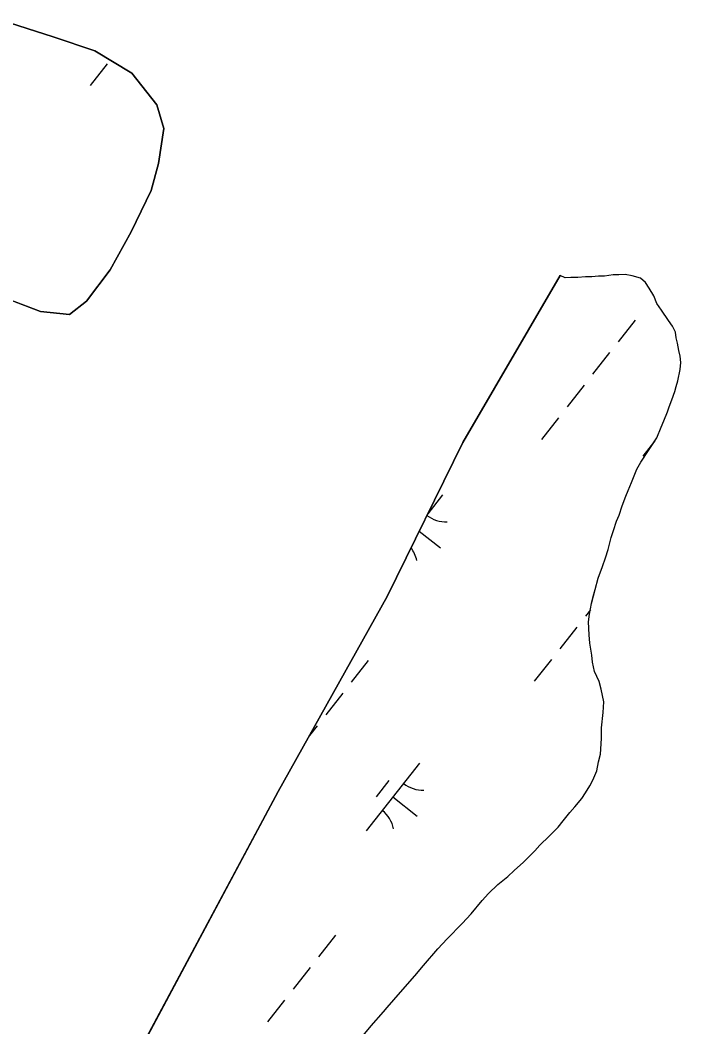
# Model space of a CAD drawing. Extents: x 3896831 to 3918110, y 171006 to 193349.
# Drawn here: x 3913188 to 3913572, y 182977 to 183561 of the extents above; entities that cross this region are included whole.
import ezdxf

# ---------------------------------------------------------------- set-up
doc = ezdxf.new("R2010")
doc.units = 0
doc.layers.add('V-TOPO-SHOR', color=7, linetype='Continuous')
doc.layers.add('V-WETL-SWMP', color=7, linetype='Continuous')

msp = doc.modelspace()

# ---------------------------------------------------------------- linework, layer by layer
at = {"layer": 'V-TOPO-SHOR'}
for points in [[(3913173.79, 183402.02), (3913200.25, 183391.99), (3913217.12, 183390.31), (3913226.94, 183398.09), (3913240.7, 183416.16), (3913252.96, 183438.25), (3913264.47, 183462.16), (3913268.73, 183477.95), (3913271.85, 183498.13), (3913267.7, 183512.01), (3913253.25, 183530.2), (3913231.89, 183543.2), (3913207.64, 183551.41), (3913177.51, 183561.04)], [(3913020.11, 182549.68), (3913059.81, 182617.8), (3913129.88, 182730.88), (3913232.65, 182916.42), (3913338.25, 183113.7), (3913401.36, 183226.72), (3913445.26, 183316.12), (3913501.88, 183412.97)], [(3913569.13, 183376.71), (3913568.74, 183380.01), (3913566.87, 183383.65), (3913564.65, 183386.93), (3913560.56, 183392.76), (3913557.97, 183396.76), (3913556.1, 183401.14), (3913553.49, 183405.52), (3913551.27, 183408.79), (3913548.31, 183411.33), (3913543.54, 183412.75), (3913539.5, 183413.45), (3913535.84, 183413.42), (3913532.54, 183413.39), (3913527.42, 183412.61), (3913524.12, 183412.58), (3913520.1, 183412.18), (3913516.44, 183412.15), (3913512.04, 183411.74), (3913508.01, 183411.71), (3913504.72, 183411.68), (3913501.88, 183412.97)], [(3913456.61, 183050.42), (3913460.24, 183054.48), (3913465.69, 183059.66), (3913471.51, 183064.47), (3913475.14, 183067.8), (3913480.6, 183072.61), (3913487.13, 183079.27), (3913490.03, 183082.59), (3913495.48, 183087.76), (3913500.56, 183092.94), (3913503.46, 183096.63), (3913507.45, 183101.42), (3913510.35, 183104.75), (3913514.34, 183109.54), (3913516.51, 183112.86), (3913519.04, 183116.91), (3913520.84, 183120.23), (3913522.99, 183125.74), (3913524.04, 183130.88), (3913525.1, 183135.28), (3913525.75, 183144.45), (3913525.7, 183150.67), (3913526.72, 183159.47), (3913527.03, 183165.7), (3913525.5, 183173.02), (3913524.37, 183177.4), (3913521.75, 183183.24), (3913520.6, 183188.72), (3913520.2, 183192.75), (3913519.04, 183199.7), (3913518.63, 183204.46), (3913518.2, 183212.15), (3913518.89, 183216.55), (3913519.94, 183222.79), (3913521, 183226.83), (3913522.06, 183230.87), (3913523.83, 183237.47), (3913526.34, 183244.09), (3913528.13, 183249.24), (3913529.55, 183254.01), (3913531.32, 183260.99), (3913532.75, 183265.03), (3913534.53, 183270.54), (3913535.97, 183273.85), (3913537.75, 183279.36), (3913539.9, 183284.87), (3913541.34, 183288.18), (3913543.13, 183292.96), (3913546.36, 183300.68), (3913548.52, 183304.73), (3913557.92, 183318.73), (3913560.43, 183324.98), (3913561.86, 183328.66), (3913564.01, 183333.81), (3913565.09, 183336.75), (3913566.52, 183340.79), (3913568.31, 183345.57), (3913569.01, 183348.5), (3913570.08, 183351.81), (3913571.49, 183358.42), (3913571.82, 183362.45), (3913571.42, 183366.11), (3913570.66, 183369.4), (3913569.89, 183373.79), (3913569.13, 183376.71)], [(3913386.61, 182971.05), (3913392.05, 182977.69), (3913399.3, 182985.81), (3913401.48, 182988.39), (3913409.09, 182997.25), (3913417.43, 183006.85), (3913422.51, 183012.76), (3913430.85, 183022.35), (3913436.29, 183028.26), (3913445.01, 183037.13), (3913450.09, 183042.67), (3913456.61, 183050.42)]]:
    msp.add_lwpolyline(points, dxfattribs=at)
at = {"layer": 'V-WETL-SWMP'}
for p, q in [((3913177.51, 183561.04), (3913207.64, 183551.41)), ((3913207.64, 183551.41), (3913231.89, 183543.2)), ((3913231.89, 183543.2), (3913253.25, 183530.2)), ((3913238.99, 183535.66), (3913229.12, 183523.07)), ((3913253.25, 183530.2), (3913267.7, 183512.01)), ((3913267.7, 183512.01), (3913271.85, 183498.13)), ((3913271.85, 183498.13), (3913268.73, 183477.95)), ((3913268.73, 183477.95), (3913264.47, 183462.16)), ((3913264.47, 183462.16), (3913252.96, 183438.25)), ((3913252.96, 183438.25), (3913240.7, 183416.16)), ((3913240.7, 183416.16), (3913226.94, 183398.09)), ((3913501.88, 183412.97), (3913445.26, 183316.12)), ((3913504.72, 183411.68), (3913501.88, 183412.97)), ((3913516.44, 183412.15), (3913512.04, 183411.74)), ((3913520.1, 183412.18), (3913516.44, 183412.15)), ((3913524.12, 183412.58), (3913520.1, 183412.18)), ((3913527.42, 183412.61), (3913524.12, 183412.58)), ((3913532.54, 183413.39), (3913527.42, 183412.61)), ((3913539.5, 183413.45), (3913532.54, 183413.39)), ((3913543.54, 183412.75), (3913539.5, 183413.45)), ((3913548.31, 183411.33), (3913543.54, 183412.75)), ((3913512.04, 183411.74), (3913504.72, 183411.68)), ((3913551.27, 183408.79), (3913548.31, 183411.33)), ((3913553.49, 183405.52), (3913551.27, 183408.79)), ((3913200.25, 183391.99), (3913173.79, 183402.02)), ((3913556.1, 183401.14), (3913553.49, 183405.52)), ((3913557.97, 183396.76), (3913556.1, 183401.14)), ((3913226.94, 183398.09), (3913217.12, 183390.31)), ((3913560.56, 183392.76), (3913557.97, 183396.76)), ((3913217.12, 183390.31), (3913200.25, 183391.99)), ((3913564.65, 183386.93), (3913560.56, 183392.76)), ((3913545.24, 183387.11), (3913535.37, 183374.52)), ((3913566.87, 183383.65), (3913564.65, 183386.93)), ((3913568.74, 183380.01), (3913566.87, 183383.65)), ((3913569.13, 183376.71), (3913568.74, 183380.01)), ((3913569.89, 183373.79), (3913569.13, 183376.71)), ((3913570.66, 183369.4), (3913569.89, 183373.79)), ((3913530.43, 183368.22), (3913520.56, 183355.63)), ((3913571.42, 183366.11), (3913570.66, 183369.4)), ((3913571.82, 183362.45), (3913571.42, 183366.11)), ((3913571.49, 183358.42), (3913571.82, 183362.45)), ((3913570.08, 183351.81), (3913571.49, 183358.42)), ((3913515.63, 183349.33), (3913505.76, 183336.74)), ((3913568.31, 183345.57), (3913569.01, 183348.5)), ((3913569.01, 183348.5), (3913570.08, 183351.81)), ((3913566.52, 183340.79), (3913568.31, 183345.57)), ((3913564.02, 183333.81), (3913565.09, 183336.75)), ((3913565.09, 183336.75), (3913566.52, 183340.79)), ((3913500.82, 183330.44), (3913490.95, 183317.85)), ((3913561.86, 183328.66), (3913564.02, 183333.81)), ((3913557.92, 183318.73), (3913560.43, 183324.98)), ((3913560.43, 183324.98), (3913561.86, 183328.66)), ((3913548.52, 183304.73), (3913557.92, 183318.73)), ((3913445.26, 183316.12), (3913401.35, 183226.72)), ((3913556.73, 183316.96), (3913549.76, 183308.07)), ((3913546.36, 183300.68), (3913548.52, 183304.73)), ((3913543.13, 183292.96), (3913546.36, 183300.68)), ((3913541.34, 183288.18), (3913543.13, 183292.96)), ((3913433.57, 183285.76), (3913424.95, 183274.77)), ((3913537.75, 183279.36), (3913539.9, 183284.87)), ((3913539.9, 183284.87), (3913541.34, 183288.18)), ((3913535.97, 183273.85), (3913537.75, 183279.36)), ((3913534.53, 183270.54), (3913535.97, 183273.85)), ((3913532.75, 183265.03), (3913534.53, 183270.54)), ((3913419.98, 183264.65), (3913432.31, 183254.98)), ((3913529.55, 183254.01), (3913531.32, 183260.99)), ((3913531.32, 183260.99), (3913532.75, 183265.03)), ((3913526.34, 183244.09), (3913528.13, 183249.24)), ((3913528.13, 183249.24), (3913529.55, 183254.01)), ((3913523.83, 183237.47), (3913526.34, 183244.09)), ((3913522.06, 183230.87), (3913523.83, 183237.47)), ((3913401.35, 183226.72), (3913338.24, 183113.7)), ((3913519.94, 183222.79), (3913522.06, 183230.87)), ((3913518.89, 183216.55), (3913519.94, 183222.79)), ((3913519.31, 183219.08), (3913516.41, 183215.37)), ((3913518.2, 183212.15), (3913518.89, 183216.55)), ((3913511.47, 183209.08), (3913501.6, 183196.48)), ((3913518.63, 183204.46), (3913518.2, 183212.15)), ((3913519.04, 183199.7), (3913518.63, 183204.46)), ((3913520.2, 183192.75), (3913519.04, 183199.7)), ((3913496.67, 183190.19), (3913486.8, 183177.59)), ((3913520.6, 183188.73), (3913520.2, 183192.75)), ((3913390.43, 183189.6), (3913380.56, 183177)), ((3913521.75, 183183.24), (3913520.6, 183188.73)), ((3913524.36, 183177.4), (3913521.75, 183183.24)), ((3913525.5, 183173.02), (3913524.36, 183177.4)), ((3913527.03, 183165.7), (3913525.5, 183173.02)), ((3913375.63, 183170.71), (3913365.76, 183158.11)), ((3913526.72, 183159.47), (3913527.03, 183165.7)), ((3913525.7, 183150.67), (3913526.72, 183159.47)), ((3913360.82, 183151.82), (3913356.32, 183146.08)), ((3913525.75, 183144.45), (3913525.7, 183150.67)), ((3913525.1, 183135.28), (3913525.75, 183144.45)), ((3913524.04, 183130.88), (3913525.1, 183135.28)), ((3913420.15, 183130.19), (3913389.31, 183090.84)), ((3913522.99, 183125.74), (3913524.04, 183130.88)), ((3913519.04, 183116.91), (3913520.84, 183120.22)), ((3913520.84, 183120.22), (3913522.99, 183125.74)), ((3913402.36, 183120), (3913394.96, 183110.55)), ((3913516.51, 183112.86), (3913519.04, 183116.91)), ((3913338.24, 183113.7), (3913232.65, 182916.42)), ((3913404.73, 183110.52), (3913418.9, 183099.41)), ((3913510.35, 183104.75), (3913514.34, 183109.54)), ((3913514.34, 183109.54), (3913516.51, 183112.86)), ((3913507.45, 183101.42), (3913510.35, 183104.75)), ((3913503.46, 183096.63), (3913507.45, 183101.42)), ((3913495.48, 183087.76), (3913500.56, 183092.94)), ((3913500.56, 183092.94), (3913503.46, 183096.63)), ((3913490.03, 183082.59), (3913495.48, 183087.76)), ((3913480.6, 183072.61), (3913487.13, 183079.26)), ((3913487.13, 183079.26), (3913490.03, 183082.59)), ((3913471.51, 183064.47), (3913475.14, 183067.8)), ((3913475.14, 183067.8), (3913480.6, 183072.61)), ((3913465.69, 183059.66), (3913471.51, 183064.47)), ((3913460.24, 183054.48), (3913465.69, 183059.66)), ((3913450.09, 183042.67), (3913456.61, 183050.42)), ((3913456.61, 183050.42), (3913460.24, 183054.48)), ((3913445.01, 183037.13), (3913450.09, 183042.67)), ((3913436.29, 183028.26), (3913445.01, 183037.13)), ((3913371.47, 183030.45), (3913361.6, 183017.86)), ((3913430.85, 183022.35), (3913436.29, 183028.26)), ((3913422.51, 183012.76), (3913430.85, 183022.35)), ((3913356.67, 183011.56), (3913346.8, 182998.97)), ((3913417.43, 183006.85), (3913422.51, 183012.76)), ((3913409.09, 182997.25), (3913417.43, 183006.85)), ((3913341.86, 182992.67), (3913331.99, 182980.08)), ((3913401.48, 182988.39), (3913409.09, 182997.25)), ((3913392.05, 182977.69), (3913399.3, 182985.81)), ((3913399.3, 182985.81), (3913401.48, 182988.39)), ((3913386.61, 182971.04), (3913392.05, 182977.69))]:
    msp.add_line(p, q, dxfattribs=at)
for centre, start, end in [((3913435.37, 183287.68), 231.85045, 272.68394), ((3913401.29, 183244.2), 11.14028, 37.72024), ((3913421.95, 183132.11), 231.14028, 272.68394), ((3913387.88, 183088.63), 11.14028, 52.68394)]:
    msp.add_arc(centre, 17.62, start, end, dxfattribs=at)

doc.saveas('drawing.dxf')
